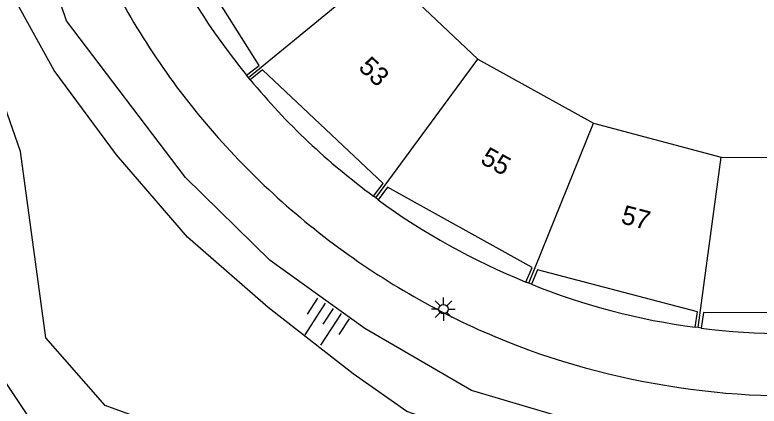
# Model space of a CAD drawing. Extents: x 125000 to 129004, y 397500 to 399008.
# Drawn here: x 127282.78 to 127322.15, y 398647.6 to 398668.32 of the extents above; entities that cross this region are included whole.
import ezdxf

# ---------------------------------------------------------------- set-up
doc = ezdxf.new("R2010")
doc.units = 0
for name, color, linetype in [('gg-anno-huisnummerreeks BGT', 7, 'Continuous'), ('gg-bbg-gedigitaliseerde bebouwing', 7, 'Continuous'), ('gg-bbg-hoofdgebouw', 7, 'Continuous'), ('gg-bbg-tussenscheiding', 7, 'Continuous'), ('gg-knt-BGT kruinlijn', 7, 'Continuous'), ('gg-knt-bovenkant onderkant talud', 7, 'Continuous'), ('gg-knt-verharding', 7, 'Continuous'), ('gt-grn-groengrens', 7, 'Continuous'), ('gt-symb-lichtmast', 7, 'Continuous'), ('gt-symb-talud symbool', 7, 'Continuous')]:
    doc.layers.add(name, color=color, linetype=linetype)

# ---------------------------------------------------------------- blocks, each defined once
blk = doc.blocks.new('gt0-LMAST')
at = {"layer": 'gt-symb-lichtmast'}
for p, q in [((-0.182, 0.173), (-0.447, 0.438)), ((-0.005, 0.246), (-0.005, 0.621)), ((0.172, 0.173), (0.437, 0.438)), ((-0.255, -0.004), (-0.63, -0.004)), ((-0.182, -0.181), (-0.447, -0.446)), ((-0.005, -0.254), (-0.005, -0.629)), ((0.437, -0.446), (0.172, -0.181)), ((0.245, -0.004), (0.62, -0.004))]:
    blk.add_line(p, q, dxfattribs=at)
blk.add_circle((-0.005, -0.004), 0.25, dxfattribs=at)
blk = doc.blocks.new('gt0-TALUD_1')
at = {"layer": 'gt-symb-talud symbool'}
for p, q in [((-1, -1), (-1, 0)), ((-0.5, -2), (-0.5, 0)), ((0, -1), (0, 0)), ((0.5, -2), (0.5, 0)), ((1, -1), (1, 0))]:
    blk.add_line(p, q, dxfattribs=at)

msp = doc.modelspace()

# ---------------------------------------------------------------- linework, layer by layer
at = {"layer": 'gg-bbg-gedigitaliseerde bebouwing'}
for p, q in [((127302.193, 398670.783), (127307.269, 398665.965)), ((127307.269, 398665.965), (127313.385, 398662.578)), ((127313.385, 398662.578), (127320.147, 398660.788)), ((127320.147, 398660.788), (127327.129, 398660.748))]:
    msp.add_line(p, q, dxfattribs=at)
at = {"layer": 'gg-bbg-hoofdgebouw'}
for p, q in [((127295.137, 398665.006), (127295.041, 398665.13)), ((127295.232, 398664.883), (127295.137, 398665.006)), ((127301.871, 398658.629), (127301.754, 398658.723)), ((127302, 398658.525), (127301.871, 398658.629)), ((127309.965, 398654.113), (127309.817, 398654.174)), ((127310.108, 398654.054), (127309.965, 398654.113)), ((127318.933, 398651.759), (127318.772, 398651.784)), ((127319.091, 398651.734), (127318.933, 398651.759))]:
    msp.add_line(p, q, dxfattribs=at)
for points in [[(127295.041, 398665.13), (127295.696, 398665.631), (127291.029, 398673.07), (127290.282, 398672.706)], [(127301.754, 398658.723), (127302.256, 398659.386), (127295.879, 398665.409), (127295.232, 398664.883)], [(127309.817, 398654.174), (127310.142, 398654.942), (127302.491, 398659.19), (127302, 398658.525)], [(127318.772, 398651.784), (127318.894, 398652.603), (127310.422, 398654.827), (127310.108, 398654.054)], [(127328.043, 398651.695), (127327.952, 398652.529), (127319.203, 398652.566), (127319.091, 398651.734)]]:
    msp.add_lwpolyline(points, dxfattribs=at)
at = {"layer": 'gg-bbg-tussenscheiding'}
for p, q in [((127295.137, 398665.006), (127302.193, 398670.783)), ((127301.871, 398658.629), (127307.269, 398665.965)), ((127309.965, 398654.113), (127313.385, 398662.578)), ((127318.933, 398651.759), (127320.147, 398660.788))]:
    msp.add_line(p, q, dxfattribs=at)
at = {"layer": 'gg-knt-BGT kruinlijn'}
msp.add_lwpolyline([(127323.591, 398635.807), (127323.798, 398636.362), (127323.777, 398638.653), (127323.428, 398641.443), (127322.054, 398643.692), (127318.986, 398645.568), (127313.248, 398646.554), (127306.931, 398648.423), (127301.302, 398651.715), (127296.285, 398655.321), (127291.8, 398659.71), (127285.52, 398667.993), (127284.066, 398672.267), (127282.695, 398677.23), (127281.429, 398682.677), (127280.805, 398688.631), (127280.849, 398692.83), (127281.946, 398698.314)], dxfattribs=at)
at = {"layer": 'gg-knt-bovenkant onderkant talud'}
msp.add_lwpolyline([(127299.821, 398608.828), (127301.892, 398611.393), (127306.819, 398617.339), (127314.62, 398627.066), (127320.777, 398634.576), (127321.767, 398636.808), (127322.099, 398638.916), (127321.078, 398642.193), (127318.104, 398643.716), (127308.106, 398645.707), (127303.52, 398647.325), (127300.676, 398649.305), (127296.178, 398652.824), (127291.916, 398656.549), (127288.155, 398660.911), (127284.867, 398665.375), (127282.726, 398669.251), (127281.48, 398673.38), (127280.26, 398678.688), (127279.242, 398684.581), (127279.038, 398690.802), (127279.357, 398696.137), (127280.448, 398701.498)], dxfattribs=at)
at = {"layer": 'gg-knt-verharding'}
for centre, radius, start, end in [((127322.232, 398687.493), 35.206, 204.8359, 219.4355), ((127323.298, 398688.294), 39.835, 204.9333, 219.358), ((127323.119, 398687.877), 36.144, 219.5061, 233.7639), ((127324.302, 398689.12), 41.135, 219.3616, 233.6025), ((127323.216, 398687.445), 35.868, 233.7352, 248.0635), ((127323.892, 398688.436), 40.341, 233.4947, 247.9758), ((127323.406, 398687.138), 35.657, 248.1033, 262.5333), ((127323.724, 398687.674), 36.238, 262.6551, 276.8457), ((127323.717, 398688.576), 40.406, 248.2805, 262.6221), ((127323.837, 398687.529), 39.383, 262.2531, 276.768)]:
    msp.add_arc(centre, radius, start, end, dxfattribs=at)
at = {"layer": 'gt-grn-groengrens'}
msp.add_lwpolyline([(127277.904, 398659.444), (127279.496, 398653.017), (127290.255, 398636.875), (127293.841, 398635.53), (127295.634, 398624.768), (127294.289, 398620.284), (127296.082, 398616.696), (127299.669, 398618.49), (127314.012, 398629.252), (127317.852, 398637.698), (127314.461, 398641.359), (127301.744, 398644.352), (127297.875, 398641.807), (127292.496, 398645.843), (127287.565, 398647.637), (127284.427, 398651.224), (127283.082, 398661.089), (127277.404, 398677.381), (127275.163, 398689.488), (127274.266, 398702.94)], dxfattribs=at)

# ---------------------------------------------------------------- block references
at = {"layer": 'gt-symb-lichtmast'}
msp.add_blockref('gt0-LMAST', (127305.46, 398652.741), dxfattribs=at)
at = {"layer": 'gt-symb-talud symbool', "xscale": 0.9999284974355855, "yscale": 0.9999284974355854, "rotation": -32.95900987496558}
msp.add_blockref('gt0-TALUD_1', (127299.641, 398652.775), dxfattribs=at)

# ---------------------------------------------------------------- texts
at = {"layer": 'gg-anno-huisnummerreeks BGT'}
for s, rotation, p in [('53', 316.6, (127300.907, 398665.476)), ('55', 331, (127307.349, 398660.495)), ('57', 345.3, (127314.795, 398657.297))]:
    msp.add_text(s, height=1, rotation=rotation, dxfattribs=at).set_placement(p)

doc.saveas('drawing.dxf')
